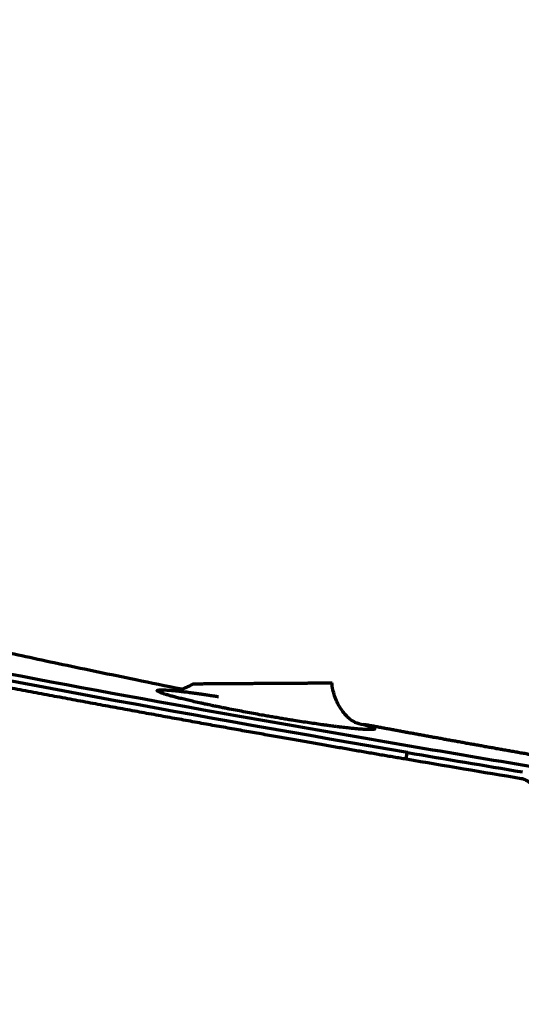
# Model space of a CAD drawing. Header units: millimetres. Extents: x -170 to 6906, y -2212 to 4257.
# Tile 421 of 440: x 5646 to 5704, y 3417 to 3531. Entities that reach past the tile are written whole.
import ezdxf

# ---------------------------------------------------------------- set-up
doc = ezdxf.new("R2010")
doc.units = ezdxf.units.MM
doc.layers.add('1', color=7, linetype='Continuous', true_color=0xffffff)
doc.styles.add('PC_TEXTSTYLE', font='ISOCP.SHX', dxfattribs={"width": 0.707, "bigfont": 'GBCBIG.SHX'})
doc.dimstyles.new('GB_DIMSTYLE', dxfattribs={"dimtxt": 50, "dimasz": 40, "dimexe": 1, "dimexo": 0, "dimgap": 1.5, "dimtad": 1, "dimdec": 1, "dimdsep": 46, "dimtxsty": 'PC_TEXTSTYLE', "dimcen": 0, "dimclrd": 256, "dimclrt": 3, "dimadec": 1, "dimazin": 2, "dimtp": 0.1, "dimtm": 0.1, "dimtfac": 0.71, "dimtdec": 1, "dimtmove": 0, "dimatfit": 3, "dimfxl": 1, "dimtfill": 1, "dimarcsym": 0})

# ---------------------------------------------------------------- blocks, each defined once
blk = doc.blocks.new('*D33')
at = {"color": 0, "lineweight": -2, "transparency": 16777216}
for p, q in [((4751.82, 3164.86), (4751.82, 3764.77)), ((5832.83, 3367.25), (5832.83, 3764.77))]:
    blk.add_line(p, q, dxfattribs=at)
at = {"lineweight": -2, "transparency": 16777216}
blk.add_line((4791.82, 3763.77), (5792.83, 3763.77), dxfattribs=at)
at = {"lineweight": 18, "transparency": 16777216}
for points in [[(4791.82, 3770.44), (4791.82, 3757.1), (4751.82, 3763.77)], [(5792.83, 3770.44), (5792.83, 3757.1), (5832.83, 3763.77)]]:
    blk.add_solid(points, dxfattribs=at)
at = {"layer": 'Defpoints', "color": 0, "lineweight": 18, "transparency": 16777216}
for p in [(5832.83, 3763.77), (5832.83, 3367.25), (4751.82, 3164.86)]:
    blk.add_point(p, dxfattribs=at)
at = {"color": 3, "lineweight": 18, "transparency": 16777216, "insert": (5292.33, 3790.27), "char_height": 50, "attachment_point": 5, "style": 'PC_TEXTSTYLE', "bg_fill": 3, "box_fill_scale": 1.1, "bg_fill_color": 256, "bg_fill_true_color": 13158600, "bg_fill_transparency": 0}
blk.add_mtext('1081', dxfattribs=at)
blk = doc.blocks.new('*D38')
at = {"color": 0, "lineweight": -2, "transparency": 16777216}
for p, q in [((4755.3, 4257.34), (6889.03, 4257.34)), ((4772.44, 1877.86), (6889.03, 1877.86))]:
    blk.add_line(p, q, dxfattribs=at)
at = {"lineweight": -2, "transparency": 16777216}
blk.add_line((6888.03, 1917.86), (6888.03, 4217.34), dxfattribs=at)
at = {"lineweight": 18, "transparency": 16777216}
for points in [[(6881.36, 4217.34), (6894.7, 4217.34), (6888.03, 4257.34)], [(6881.36, 1917.86), (6894.7, 1917.86), (6888.03, 1877.86)]]:
    blk.add_solid(points, dxfattribs=at)
at = {"layer": 'Defpoints', "color": 0, "lineweight": 18, "transparency": 16777216}
for p in [(4755.3, 4257.34), (6888.03, 4257.34), (4772.44, 1877.86)]:
    blk.add_point(p, dxfattribs=at)
at = {"color": 3, "lineweight": 18, "transparency": 16777216, "insert": (6861.53, 3067.6), "char_height": 50, "attachment_point": 5, "rotation": 90, "style": 'PC_TEXTSTYLE', "bg_fill": 3, "box_fill_scale": 1.1, "bg_fill_color": 256, "bg_fill_true_color": 13158600, "bg_fill_transparency": 0}
blk.add_mtext('2379.5', dxfattribs=at)

msp = doc.modelspace()

# ---------------------------------------------------------------- linework, layer by layer
at = {"lineweight": 18}
msp.add_arc((4755.3, 2404.86), 1852.47, 311.27438, 162.6537, dxfattribs=at)
at = {"layer": '1', "color": 0, "linetype": 'Continuous', "lineweight": 70}
for centre, major_axis, ratio, start_param, end_param in [((5686.93, 3455.46), (1.59, 5.79), 0.897415, 3.050991, 3.249101), ((5690.81, 3445.33), (-0.168, -0.986), 0.000176, 1.770775, 3.031545)]:
    msp.add_ellipse(centre, major_axis=major_axis, ratio=ratio, start_param=start_param, end_param=end_param, dxfattribs=at)
for points, knots in [([(5664.89, 3453.62), (5663.06, 3453.98), (5661.3, 3454.34), (5656.59, 3455.31), (5653.77, 3455.89), (5648.51, 3457.01), (5646.06, 3457.54), (5642.65, 3458.29), (5641.56, 3458.53), (5640, 3458.88), (5639.23, 3459.05), (5638.37, 3459.25), (5637.94, 3459.35), (5637.73, 3459.39), (5637.63, 3459.42), (5637.57, 3459.43), (5637.55, 3459.44), (5637.53, 3459.44), (5637.53, 3459.44), (5637.52, 3459.44), (5637.52, 3459.44), (5637.52, 3459.44), (5637.52, 3459.44), (5637.52, 3459.44), (5637.52, 3459.44), (5635.17, 3459.97), (5633.1, 3460.46), (5630.41, 3461.09), (5629.17, 3461.39), (5627.9, 3461.69), (5627.31, 3461.83), (5627.03, 3461.9), (5626.89, 3461.94), (5626.82, 3461.95), (5626.79, 3461.96), (5626.77, 3461.97), (5626.76, 3461.97), (5626.76, 3461.97), (5626.75, 3461.97), (5626.75, 3461.97), (5626.75, 3461.97), (5626.75, 3461.97), (5626.75, 3461.97), (5625.4, 3462.3), (5624.39, 3462.55), (5623.38, 3462.8), (5623.13, 3462.86), (5622.87, 3462.93), (5622.78, 3462.95), (5622.73, 3462.96), (5622.71, 3462.97), (5622.71, 3462.97)], [0, 0, 0, 0, 0.076092, 0.076092, 0.209528, 0.209528, 0.342963, 0.342963, 0.409681, 0.409681, 0.44304, 0.45972, 0.468059, 0.472229, 0.474314, 0.475357, 0.475878, 0.476138, 0.476269, 0.476334, 0.476367, 0.476383, 0.476391, 0.476391, 0.476399, 0.476399, 0.609835, 0.609835, 0.676553, 0.709912, 0.726591, 0.734931, 0.739101, 0.741186, 0.742228, 0.742749, 0.74301, 0.74314, 0.743206, 0.743238, 0.743254, 0.743254, 0.743271, 0.743271, 0.876706, 0.876706, 0.943424, 0.943424, 0.976783, 0.993463, 1, 1, 1, 1]), ([(5612.83, 3461.74), (5631.62, 3457.88), (5659.75, 3452.52), (5697.4, 3445.99), (5725.72, 3441.36), (5749.43, 3437.68), (5768.47, 3434.83), (5782.79, 3432.73), (5797.16, 3430.66), (5809.18, 3428.96), (5818.83, 3427.61), (5824.88, 3426.76), (5829.72, 3426.09), (5833.36, 3425.59), (5836.39, 3425.17), (5838.53, 3424.88), (5839.73, 3424.71), (5840.37, 3424.63), (5840.65, 3424.59)], [0, 0, 0, 0, 0.25, 0.375, 0.5, 0.625, 0.6875, 0.75, 0.8125, 0.875, 0.90625, 0.9375, 0.953125, 0.96875, 0.984375, 0.992187, 0.996094, 1, 1, 1, 1]), ([(5690.84, 3445.53), (5690.61, 3445.57), (5690.14, 3445.65), (5689.42, 3445.77), (5688.7, 3445.89), (5687.96, 3446.02), (5687.21, 3446.15), (5686.45, 3446.28), (5685.67, 3446.41), (5684.89, 3446.55), (5684.09, 3446.69), (5683.28, 3446.83), (5682.46, 3446.97), (5681.63, 3447.12), (5680.78, 3447.27), (5679.92, 3447.42), (5679.05, 3447.57), (5678.17, 3447.72), (5677.28, 3447.88), (5676.37, 3448.04), (5675.46, 3448.2), (5674.53, 3448.37), (5673.59, 3448.53), (5672.64, 3448.7), (5671.67, 3448.87), (5670.7, 3449.05), (5669.71, 3449.22), (5668.71, 3449.4), (5667.7, 3449.58), (5666.67, 3449.77), (5665.64, 3449.96), (5664.59, 3450.15), (5663.53, 3450.34), (5662.46, 3450.53), (5661.38, 3450.73), (5660.28, 3450.93), (5659.18, 3451.13), (5658.06, 3451.34), (5656.93, 3451.54), (5655.79, 3451.75), (5654.63, 3451.97), (5653.47, 3452.18), (5652.29, 3452.4), (5651.1, 3452.63), (5649.9, 3452.85), (5648.69, 3453.08), (5647.46, 3453.31), (5646.23, 3453.54), (5644.98, 3453.78), (5643.72, 3454.02), (5642.45, 3454.26), (5641.16, 3454.5), (5639.87, 3454.75), (5638.56, 3455), (5637.24, 3455.26), (5635.91, 3455.51), (5634.56, 3455.77), (5633.21, 3456.04), (5631.84, 3456.3), (5630.46, 3456.57), (5629.07, 3456.85), (5627.67, 3457.12), (5626.25, 3457.4), (5624.82, 3457.69), (5623.38, 3457.97), (5621.93, 3458.26), (5620.47, 3458.56), (5619.49, 3458.75), (5619, 3458.85)], [0, 0, 0, 0, 0.009747, 0.019662, 0.029743, 0.03999, 0.050404, 0.060985, 0.071732, 0.082645, 0.093725, 0.10497, 0.116382, 0.127961, 0.139705, 0.151615, 0.163691, 0.175934, 0.188342, 0.200916, 0.213655, 0.226561, 0.239632, 0.252869, 0.266272, 0.27984, 0.293574, 0.307474, 0.321539, 0.33577, 0.350167, 0.364729, 0.379457, 0.394351, 0.40941, 0.424635, 0.440026, 0.455583, 0.471306, 0.487195, 0.503249, 0.51947, 0.535858, 0.552411, 0.569131, 0.586017, 0.603071, 0.62029, 0.637677, 0.655231, 0.672952, 0.690841, 0.708897, 0.727121, 0.745513, 0.764073, 0.782801, 0.801698, 0.820764, 0.839999, 0.859403, 0.878977, 0.898721, 0.918635, 0.93872, 0.958975, 0.979402, 1, 1, 1, 1]), ([(5666.25, 3454.25), (5666.04, 3454.13), (5665.64, 3453.91), (5665.16, 3453.72), (5664.91, 3453.61), (5664.87, 3453.56), (5664.88, 3453.54)], [0, 0, 0, 0, 0.208881, 0.455984, 0.757131, 1, 1, 1, 1]), ([(5666.25, 3454.25), (5666.25, 3454.25), (5666.25, 3454.25), (5666.26, 3454.25), (5666.28, 3454.25), (5666.31, 3454.25), (5666.33, 3454.25), (5666.35, 3454.25), (5666.36, 3454.25), (5666.38, 3454.25), (5666.39, 3454.25), (5666.43, 3454.25), (5666.52, 3454.25), (5666.64, 3454.25), (5666.78, 3454.25), (5666.85, 3454.25), (5667.01, 3454.25), (5667.1, 3454.25), (5667.22, 3454.25), (5667.24, 3454.25), (5667.29, 3454.25), (5667.36, 3454.25), (5667.44, 3454.26), (5667.6, 3454.26), (5667.72, 3454.26), (5667.95, 3454.26), (5668.08, 3454.26), (5668.34, 3454.26), (5668.48, 3454.26), (5668.69, 3454.26), (5668.76, 3454.27), (5668.87, 3454.27), (5668.91, 3454.27), (5668.99, 3454.27), (5669.18, 3454.27), (5669.53, 3454.27), (5670.03, 3454.27), (5670.37, 3454.28), (5670.72, 3454.28), (5670.91, 3454.28), (5671.14, 3454.28), (5671.18, 3454.28), (5671.28, 3454.28), (5671.42, 3454.28), (5671.56, 3454.28), (5671.84, 3454.29), (5672.03, 3454.29), (5672.42, 3454.29), (5672.61, 3454.29), (5673, 3454.29), (5673.2, 3454.3), (5673.5, 3454.3), (5673.6, 3454.3), (5673.75, 3454.3), (5673.8, 3454.3), (5673.9, 3454.3), (5674.15, 3454.3), (5674.6, 3454.3), (5675.19, 3454.31), (5675.59, 3454.31), (5675.98, 3454.31), (5676.17, 3454.31), (5676.42, 3454.32), (5676.47, 3454.32), (5676.56, 3454.32), (5676.71, 3454.32), (5676.85, 3454.32), (5677.13, 3454.32), (5677.5, 3454.32), (5678.04, 3454.33), (5678.38, 3454.33), (5678.63, 3454.33), (5678.72, 3454.33), (5678.84, 3454.33), (5678.88, 3454.33), (5678.96, 3454.33), (5679.17, 3454.33), (5679.52, 3454.34), (5679.95, 3454.34), (5680.22, 3454.34), (5680.48, 3454.34), (5680.6, 3454.34), (5680.75, 3454.34), (5680.78, 3454.34), (5680.84, 3454.34), (5680.92, 3454.34), (5681, 3454.34), (5681.16, 3454.34), (5681.35, 3454.35), (5681.61, 3454.35), (5681.75, 3454.35), (5681.85, 3454.35), (5681.88, 3454.35), (5681.92, 3454.35), (5681.94, 3454.35), (5681.96, 3454.35), (5681.98, 3454.35), (5682.04, 3454.35), (5682.08, 3454.35), (5682.16, 3454.35), (5682.18, 3454.35), (5682.23, 3454.35), (5682.24, 3454.35), (5682.25, 3454.35), (5682.25, 3454.35)], [0, 0, 0, 0, 0.015415, 0.015415, 0.039174, 0.039174, 0.051053, 0.051053, 0.056993, 0.056993, 0.062932, 0.062932, 0.086691, 0.110449, 0.110449, 0.134207, 0.134207, 0.157966, 0.157966, 0.163905, 0.163905, 0.169845, 0.181724, 0.181724, 0.205483, 0.205483, 0.229241, 0.229241, 0.252999, 0.252999, 0.264879, 0.264879, 0.270818, 0.270818, 0.276758, 0.300516, 0.324274, 0.348033, 0.348033, 0.371791, 0.371791, 0.377731, 0.377731, 0.38367, 0.39555, 0.39555, 0.419308, 0.419308, 0.443066, 0.443066, 0.466825, 0.466825, 0.478704, 0.478704, 0.484644, 0.484644, 0.490583, 0.514342, 0.5381, 0.561858, 0.561858, 0.585617, 0.585617, 0.591556, 0.591556, 0.597496, 0.609375, 0.609375, 0.633134, 0.656892, 0.68065, 0.68065, 0.692529, 0.692529, 0.698469, 0.698469, 0.704409, 0.728167, 0.751925, 0.775684, 0.775684, 0.799442, 0.799442, 0.805382, 0.805382, 0.811321, 0.823201, 0.823201, 0.846959, 0.870717, 0.894476, 0.894476, 0.906355, 0.906355, 0.912295, 0.912295, 0.918234, 0.918234, 0.941993, 0.941993, 0.965751, 0.965751, 0.989509, 1, 1, 1, 1]), ([(5684.9, 3449.82), (5684.63, 3449.93), (5684.09, 3450.32), (5683.2, 3451.38), (5682.52, 3452.78), (5682.31, 3453.81), (5682.25, 3454.35)], [0, 0, 0, 0, 0.260946, 0.517515, 0.765487, 1, 1, 1, 1]), ([(5685.91, 3449.55), (5685.92, 3449.55), (5685.94, 3449.54), (5685.96, 3449.54), (5685.99, 3449.53), (5686.01, 3449.52), (5686.04, 3449.52), (5686.06, 3449.51), (5686.08, 3449.5), (5686.11, 3449.5), (5686.13, 3449.49), (5686.15, 3449.48), (5686.17, 3449.48), (5686.2, 3449.47), (5686.22, 3449.47), (5686.24, 3449.46), (5686.26, 3449.45), (5686.28, 3449.45), (5686.3, 3449.44), (5686.32, 3449.43), (5686.34, 3449.43), (5686.36, 3449.42), (5686.38, 3449.42), (5686.4, 3449.41), (5686.42, 3449.4), (5686.44, 3449.4), (5686.46, 3449.39), (5686.48, 3449.39), (5686.5, 3449.38), (5686.52, 3449.37), (5686.54, 3449.37), (5686.55, 3449.36), (5686.57, 3449.36), (5686.59, 3449.35), (5686.61, 3449.35), (5686.62, 3449.34), (5686.64, 3449.33), (5686.66, 3449.33), (5686.67, 3449.32), (5686.69, 3449.32), (5686.7, 3449.31), (5686.72, 3449.31), (5686.73, 3449.3), (5686.75, 3449.3), (5686.76, 3449.29), (5686.78, 3449.29), (5686.79, 3449.28), (5686.81, 3449.28), (5686.82, 3449.27), (5686.83, 3449.27), (5686.85, 3449.26), (5686.86, 3449.26), (5686.87, 3449.25), (5686.88, 3449.25), (5686.9, 3449.24), (5686.91, 3449.24), (5686.92, 3449.23), (5686.93, 3449.23), (5686.94, 3449.22), (5686.96, 3449.22), (5686.97, 3449.21), (5686.98, 3449.21), (5686.99, 3449.2), (5687, 3449.2), (5687.01, 3449.19), (5687.02, 3449.19), (5687.03, 3449.18), (5687.07, 3449.16), (5687.14, 3449.12), (5687.19, 3449.08), (5687.21, 3449.04), (5687.17, 3449), (5687.1, 3448.98), (5686.98, 3448.96), (5686.82, 3448.95), (5686.61, 3448.95), (5686.37, 3448.95), (5686.06, 3448.97), (5685.67, 3448.99), (5685.2, 3449.03), (5684.68, 3449.08), (5684.18, 3449.13), (5683.73, 3449.18), (5683.36, 3449.22), (5682.98, 3449.27), (5682.57, 3449.32), (5682.16, 3449.38), (5681.73, 3449.43), (5681.17, 3449.51), (5680.48, 3449.61), (5679.64, 3449.73), (5678.77, 3449.86), (5677.97, 3449.99), (5677.26, 3450.1), (5676.65, 3450.2), (5676.03, 3450.31), (5675.4, 3450.41), (5674.77, 3450.52), (5674.03, 3450.65), (5673.19, 3450.81), (5672.25, 3450.98), (5671.33, 3451.15), (5670.58, 3451.3), (5669.99, 3451.41), (5669.55, 3451.5), (5669.12, 3451.59), (5668.7, 3451.67), (5668.29, 3451.76), (5667.88, 3451.85), (5667.48, 3451.93), (5666.96, 3452.04), (5666.34, 3452.18), (5665.64, 3452.34), (5665.01, 3452.49), (5664.43, 3452.64), (5663.91, 3452.77), (5663.45, 3452.9), (5663.06, 3453.01), (5662.72, 3453.12), (5662.46, 3453.22), (5662.26, 3453.3), (5662.12, 3453.38), (5662.04, 3453.46), (5662.1, 3453.53), (5662.37, 3453.55), (5662.72, 3453.55), (5663.03, 3453.54), (5663.41, 3453.51), (5663.84, 3453.48), (5664.33, 3453.43), (5664.87, 3453.37), (5665.46, 3453.3), (5665.91, 3453.24), (5666.18, 3453.2), (5666.26, 3453.19), (5666.34, 3453.18), (5666.42, 3453.17), (5666.5, 3453.16), (5666.58, 3453.15), (5666.66, 3453.14), (5666.74, 3453.12), (5666.82, 3453.11), (5666.9, 3453.1), (5666.99, 3453.09), (5667.07, 3453.08), (5667.15, 3453.07), (5667.24, 3453.05), (5667.32, 3453.04), (5667.41, 3453.03), (5667.5, 3453.02), (5667.58, 3453.01), (5667.67, 3452.99), (5667.76, 3452.98), (5667.84, 3452.97), (5667.93, 3452.95), (5668.02, 3452.94), (5668.11, 3452.93), (5668.2, 3452.91), (5668.29, 3452.9), (5668.38, 3452.89), (5668.47, 3452.87), (5668.57, 3452.86), (5668.66, 3452.84), (5668.75, 3452.83), (5668.84, 3452.82), (5668.94, 3452.8), (5669.03, 3452.79), (5669.09, 3452.78), (5669.13, 3452.77)], [0, 0, 0, 0, 0.000948, 0.001896, 0.002844, 0.003791, 0.004738, 0.005685, 0.006632, 0.007578, 0.008524, 0.00947, 0.010416, 0.011362, 0.012307, 0.013252, 0.014198, 0.015143, 0.016088, 0.017033, 0.017978, 0.018924, 0.019869, 0.020814, 0.021759, 0.022704, 0.02365, 0.024595, 0.025541, 0.026487, 0.027433, 0.028379, 0.029325, 0.030272, 0.031219, 0.032166, 0.033113, 0.034061, 0.035009, 0.035957, 0.036906, 0.037855, 0.038805, 0.039755, 0.040705, 0.041656, 0.042607, 0.043559, 0.044511, 0.045464, 0.046417, 0.047371, 0.048326, 0.049281, 0.050236, 0.051193, 0.05215, 0.053107, 0.054065, 0.055025, 0.055984, 0.056945, 0.057906, 0.058868, 0.059831, 0.060795, 0.061759, 0.062724, 0.075287, 0.087767, 0.100204, 0.112642, 0.125119, 0.137555, 0.149978, 0.162431, 0.174953, 0.187586, 0.203386, 0.219026, 0.234586, 0.250147, 0.259085, 0.267987, 0.276868, 0.285742, 0.294625, 0.303532, 0.312479, 0.328223, 0.34383, 0.359386, 0.374976, 0.385434, 0.395848, 0.406245, 0.416651, 0.427094, 0.437598, 0.45334, 0.468915, 0.484417, 0.499936, 0.507714, 0.51548, 0.523245, 0.531023, 0.538825, 0.546663, 0.554549, 0.562495, 0.578313, 0.593941, 0.609475, 0.625012, 0.640468, 0.655964, 0.671594, 0.687447, 0.703181, 0.718838, 0.7345, 0.75025, 0.781432, 0.812916, 0.82859, 0.844179, 0.859751, 0.875378, 0.891118, 0.906678, 0.922135, 0.937565, 0.939386, 0.941203, 0.943016, 0.944826, 0.946633, 0.948437, 0.950238, 0.952036, 0.953831, 0.955624, 0.957414, 0.959202, 0.960988, 0.962772, 0.964553, 0.966333, 0.968112, 0.969889, 0.971664, 0.973439, 0.975212, 0.976984, 0.978756, 0.980526, 0.982297, 0.984066, 0.985836, 0.987605, 0.989375, 0.991145, 0.992914, 0.994685, 0.996456, 0.998227, 1, 1, 1, 1]), ([(5770, 3435.55), (5769.87, 3435.57), (5769.6, 3435.61), (5769.21, 3435.67), (5768.81, 3435.73), (5768.41, 3435.79), (5768.01, 3435.85), (5767.62, 3435.91), (5767.22, 3435.97), (5766.82, 3436.03), (5766.43, 3436.09), (5766.03, 3436.15), (5765.64, 3436.21), (5765.25, 3436.27), (5764.85, 3436.33), (5764.46, 3436.39), (5764.07, 3436.45), (5763.68, 3436.51), (5763.29, 3436.57), (5762.9, 3436.63), (5762.51, 3436.69), (5762.12, 3436.75), (5761.73, 3436.81), (5761.34, 3436.87), (5760.95, 3436.93), (5760.57, 3436.98), (5760.18, 3437.04), (5759.79, 3437.1), (5759.41, 3437.16), (5759.02, 3437.22), (5758.64, 3437.28), (5758.26, 3437.34), (5757.87, 3437.4), (5757.49, 3437.46), (5757.11, 3437.52), (5756.73, 3437.58), (5756.34, 3437.64), (5755.96, 3437.69), (5755.58, 3437.75), (5755.2, 3437.81), (5754.82, 3437.87), (5754.45, 3437.93), (5754.07, 3437.99), (5753.69, 3438.05), (5753.31, 3438.11), (5752.94, 3438.17), (5752.56, 3438.22), (5752.19, 3438.28), (5751.81, 3438.34), (5751.44, 3438.4), (5751.06, 3438.46), (5750.69, 3438.52), (5750.32, 3438.58), (5749.95, 3438.63), (5749.58, 3438.69), (5749.2, 3438.75), (5748.83, 3438.81), (5748.46, 3438.87), (5748.09, 3438.93), (5747.73, 3438.98), (5747.36, 3439.04), (5746.99, 3439.1), (5746.62, 3439.16), (5746.26, 3439.22), (5745.89, 3439.27), (5745.52, 3439.33), (5745.16, 3439.39), (5744.8, 3439.45), (5744.43, 3439.51), (5744.07, 3439.56), (5743.71, 3439.62), (5743.34, 3439.68), (5742.98, 3439.74), (5742.62, 3439.79), (5742.26, 3439.85), (5741.9, 3439.91), (5741.54, 3439.97), (5741.18, 3440.02), (5740.82, 3440.08), (5740.46, 3440.14), (5740.11, 3440.2), (5739.75, 3440.25), (5739.39, 3440.31), (5739.04, 3440.37), (5738.68, 3440.43), (5738.33, 3440.48), (5737.97, 3440.54), (5737.62, 3440.6), (5737.27, 3440.65), (5736.91, 3440.71), (5736.56, 3440.77), (5736.21, 3440.83), (5735.86, 3440.88), (5735.51, 3440.94), (5735.16, 3441), (5734.81, 3441.05), (5734.46, 3441.11), (5734.11, 3441.17), (5733.77, 3441.22), (5733.42, 3441.28), (5733.07, 3441.34), (5732.73, 3441.39), (5732.38, 3441.45), (5732.04, 3441.51), (5731.69, 3441.56), (5731.35, 3441.62), (5731, 3441.68), (5730.66, 3441.73), (5730.32, 3441.79), (5729.98, 3441.84), (5729.64, 3441.9), (5729.29, 3441.96), (5728.95, 3442.01), (5728.62, 3442.07), (5728.28, 3442.12), (5727.94, 3442.18), (5727.6, 3442.24), (5727.26, 3442.29), (5726.93, 3442.35), (5726.59, 3442.4), (5726.25, 3442.46), (5725.92, 3442.52), (5725.58, 3442.57), (5725.25, 3442.63), (5724.92, 3442.68), (5724.58, 3442.74), (5724.25, 3442.79), (5723.92, 3442.85), (5723.59, 3442.9), (5723.26, 3442.96), (5722.93, 3443.02), (5722.6, 3443.07), (5722.27, 3443.13), (5721.94, 3443.18), (5721.61, 3443.24), (5721.28, 3443.29), (5720.96, 3443.35), (5720.63, 3443.4), (5720.3, 3443.46), (5719.98, 3443.51), (5719.65, 3443.57), (5719.33, 3443.62), (5719, 3443.68), (5718.68, 3443.73), (5718.36, 3443.79), (5718.04, 3443.84), (5717.71, 3443.9), (5717.39, 3443.95), (5717.07, 3444), (5716.75, 3444.06), (5716.43, 3444.11), (5716.11, 3444.17), (5715.8, 3444.22), (5715.48, 3444.28), (5715.16, 3444.33), (5714.84, 3444.38), (5714.53, 3444.44), (5714.21, 3444.49), (5713.9, 3444.55), (5713.58, 3444.6), (5713.27, 3444.66), (5712.96, 3444.71), (5712.64, 3444.76), (5712.33, 3444.82), (5712.02, 3444.87), (5711.71, 3444.92), (5711.4, 3444.98), (5711.09, 3445.03), (5710.78, 3445.09), (5710.47, 3445.14), (5710.16, 3445.19), (5709.85, 3445.25), (5709.54, 3445.3), (5709.24, 3445.35), (5708.93, 3445.41), (5708.62, 3445.46), (5708.32, 3445.51), (5708.01, 3445.57), (5707.71, 3445.62), (5707.41, 3445.67), (5707.1, 3445.72), (5706.8, 3445.78), (5706.5, 3445.83), (5706.2, 3445.88), (5705.9, 3445.94), (5705.59, 3445.99), (5705.29, 3446.04), (5705, 3446.09), (5704.7, 3446.15), (5704.4, 3446.2), (5704.1, 3446.25), (5703.8, 3446.3), (5703.51, 3446.36), (5703.21, 3446.41), (5702.92, 3446.46), (5702.62, 3446.51), (5702.33, 3446.57), (5702.03, 3446.62), (5701.74, 3446.67), (5701.45, 3446.72), (5701.15, 3446.77), (5700.86, 3446.83), (5700.57, 3446.88), (5700.28, 3446.93), (5699.99, 3446.98), (5699.7, 3447.03), (5699.41, 3447.09), (5699.12, 3447.14), (5698.83, 3447.19), (5698.55, 3447.24), (5698.26, 3447.29), (5697.97, 3447.34), (5697.69, 3447.39), (5697.4, 3447.45), (5697.12, 3447.5), (5696.83, 3447.55), (5696.55, 3447.6), (5696.27, 3447.65), (5695.99, 3447.7), (5695.7, 3447.75), (5695.42, 3447.8), (5695.14, 3447.85), (5694.86, 3447.91), (5694.58, 3447.96), (5694.3, 3448.01), (5694.02, 3448.06), (5693.74, 3448.11), (5693.47, 3448.16), (5693.19, 3448.21), (5692.91, 3448.26), (5692.64, 3448.31), (5692.36, 3448.36), (5692.09, 3448.41), (5691.81, 3448.46), (5691.54, 3448.51), (5691.27, 3448.56), (5690.99, 3448.61), (5690.72, 3448.66), (5690.45, 3448.71), (5690.18, 3448.76), (5689.91, 3448.81), (5689.64, 3448.86), (5689.37, 3448.91), (5689.1, 3448.96), (5688.83, 3449.01), (5688.56, 3449.06), (5688.3, 3449.11), (5688.03, 3449.16), (5687.76, 3449.21), (5687.5, 3449.26), (5687.23, 3449.31), (5686.97, 3449.36), (5686.7, 3449.4), (5686.44, 3449.45), (5686.18, 3449.5), (5686, 3449.53), (5685.91, 3449.55)], [0, 0, 0, 0, 0.004687, 0.009368, 0.014044, 0.018713, 0.023376, 0.028033, 0.032683, 0.037328, 0.041967, 0.0466, 0.051227, 0.055847, 0.060462, 0.06507, 0.069673, 0.074269, 0.07886, 0.083444, 0.088022, 0.092595, 0.097161, 0.101721, 0.106275, 0.110823, 0.115365, 0.119901, 0.124431, 0.128955, 0.133473, 0.137985, 0.142491, 0.146991, 0.151485, 0.155972, 0.160454, 0.16493, 0.169399, 0.173863, 0.178321, 0.182772, 0.187218, 0.191658, 0.196091, 0.200519, 0.20494, 0.209356, 0.213765, 0.218169, 0.222566, 0.226958, 0.231343, 0.235723, 0.240096, 0.244463, 0.248825, 0.25318, 0.25753, 0.261873, 0.266211, 0.270542, 0.274867, 0.279187, 0.2835, 0.287808, 0.292109, 0.296405, 0.300694, 0.304978, 0.309255, 0.313527, 0.317792, 0.322052, 0.326305, 0.330553, 0.334795, 0.33903, 0.34326, 0.347484, 0.351702, 0.355913, 0.360119, 0.364319, 0.368513, 0.372701, 0.376883, 0.381059, 0.385229, 0.389393, 0.393551, 0.397703, 0.40185, 0.40599, 0.410124, 0.414253, 0.418375, 0.422492, 0.426602, 0.430707, 0.434806, 0.438899, 0.442986, 0.447066, 0.451141, 0.455211, 0.459274, 0.463331, 0.467382, 0.471428, 0.475467, 0.479501, 0.483528, 0.48755, 0.491566, 0.495576, 0.49958, 0.503578, 0.507571, 0.511557, 0.515537, 0.519512, 0.523481, 0.527444, 0.5314, 0.535351, 0.539297, 0.543236, 0.547169, 0.551097, 0.555019, 0.558934, 0.562844, 0.566748, 0.570647, 0.574539, 0.578425, 0.582306, 0.586181, 0.59005, 0.593913, 0.59777, 0.601622, 0.605467, 0.609307, 0.613141, 0.616969, 0.620791, 0.624608, 0.628418, 0.632223, 0.636022, 0.639815, 0.643602, 0.647384, 0.65116, 0.65493, 0.658694, 0.662452, 0.666205, 0.669951, 0.673692, 0.677428, 0.681157, 0.684881, 0.688598, 0.692311, 0.696017, 0.699717, 0.703412, 0.707101, 0.710784, 0.714462, 0.718134, 0.7218, 0.72546, 0.729114, 0.732763, 0.736406, 0.740044, 0.743675, 0.747301, 0.750921, 0.754536, 0.758144, 0.761747, 0.765345, 0.768936, 0.772522, 0.776102, 0.779677, 0.783246, 0.786809, 0.790366, 0.793918, 0.797464, 0.801004, 0.804539, 0.808068, 0.811592, 0.815109, 0.818622, 0.822128, 0.825629, 0.829124, 0.832614, 0.836098, 0.839576, 0.843048, 0.846516, 0.849977, 0.853433, 0.856883, 0.860328, 0.863767, 0.8672, 0.870628, 0.87405, 0.877467, 0.880878, 0.884283, 0.887683, 0.891078, 0.894466, 0.89785, 0.901227, 0.9046, 0.907966, 0.911327, 0.914683, 0.918033, 0.921377, 0.924716, 0.92805, 0.931378, 0.9347, 0.938017, 0.941328, 0.944634, 0.947935, 0.95123, 0.954519, 0.957803, 0.961082, 0.964355, 0.967623, 0.970885, 0.974142, 0.977393, 0.980639, 0.983879, 0.987114, 0.990344, 0.993568, 0.996787, 1, 1, 1, 1]), ([(5705.83, 3441.26), (5705.83, 3441.27), (5705.83, 3441.28), (5705.83, 3441.31), (5705.83, 3441.33), (5705.83, 3441.35), (5705.83, 3441.37), (5705.82, 3441.39), (5705.82, 3441.41), (5705.82, 3441.43), (5705.82, 3441.46), (5705.82, 3441.48), (5705.81, 3441.5), (5705.81, 3441.52), (5705.81, 3441.54), (5705.81, 3441.56), (5705.8, 3441.58), (5705.8, 3441.6), (5705.79, 3441.62), (5705.79, 3441.65), (5705.79, 3441.67), (5705.78, 3441.69), (5705.78, 3441.71), (5705.77, 3441.73), (5705.77, 3441.75), (5705.76, 3441.77), (5705.76, 3441.79), (5705.75, 3441.81), (5705.75, 3441.83), (5705.74, 3441.85), (5705.73, 3441.87), (5705.73, 3441.89), (5705.72, 3441.91), (5705.71, 3441.93), (5705.71, 3441.95), (5705.7, 3441.97), (5705.69, 3441.99), (5705.68, 3442.01), (5705.67, 3442.03), (5705.67, 3442.05), (5705.66, 3442.07), (5705.65, 3442.09), (5705.64, 3442.11), (5705.63, 3442.13), (5705.62, 3442.14), (5705.61, 3442.16), (5705.6, 3442.18), (5705.59, 3442.2), (5705.58, 3442.22), (5705.57, 3442.24), (5705.56, 3442.26), (5705.55, 3442.28), (5705.54, 3442.3), (5705.53, 3442.31), (5705.52, 3442.33), (5705.5, 3442.35), (5705.49, 3442.37), (5705.48, 3442.39), (5705.47, 3442.41), (5705.45, 3442.43), (5705.44, 3442.44), (5705.43, 3442.46), (5705.42, 3442.48), (5705.4, 3442.5), (5705.39, 3442.52), (5705.37, 3442.53), (5705.36, 3442.55), (5705.34, 3442.57), (5705.32, 3442.6), (5705.29, 3442.64), (5705.26, 3442.67), (5705.23, 3442.7), (5705.2, 3442.73), (5705.17, 3442.76), (5705.14, 3442.79), (5705.11, 3442.82), (5705.08, 3442.84), (5705.05, 3442.87), (5705.02, 3442.89), (5704.99, 3442.92), (5704.96, 3442.94), (5704.92, 3442.97), (5704.89, 3442.99), (5704.86, 3443.01), (5704.82, 3443.03), (5704.79, 3443.05), (5704.75, 3443.07), (5704.72, 3443.09), (5704.68, 3443.11), (5704.65, 3443.13), (5704.61, 3443.14), (5704.58, 3443.16), (5704.54, 3443.17), (5704.5, 3443.19), (5704.47, 3443.2), (5704.43, 3443.21), (5704.39, 3443.23), (5704.35, 3443.24), (5704.31, 3443.25), (5704.27, 3443.26), (5704.23, 3443.26), (5704.19, 3443.27), (5704.17, 3443.28), (5704.15, 3443.28)], [0, 0, 0, 0, 0.007769, 0.015516, 0.023243, 0.030949, 0.038637, 0.046305, 0.053956, 0.061589, 0.069207, 0.076809, 0.084396, 0.091969, 0.09953, 0.107078, 0.114614, 0.12214, 0.129656, 0.137163, 0.144662, 0.152153, 0.159638, 0.167117, 0.174591, 0.182061, 0.189528, 0.196992, 0.204455, 0.211917, 0.219379, 0.226842, 0.234307, 0.241774, 0.249245, 0.25672, 0.2642, 0.271685, 0.279178, 0.286678, 0.294187, 0.301705, 0.309232, 0.316771, 0.324321, 0.331884, 0.339459, 0.347049, 0.354654, 0.362274, 0.369911, 0.377565, 0.385236, 0.392927, 0.400637, 0.408367, 0.416118, 0.423891, 0.431686, 0.439505, 0.447347, 0.455214, 0.463106, 0.471025, 0.47897, 0.486942, 0.494943, 0.502973, 0.518325, 0.533544, 0.548635, 0.563604, 0.578455, 0.593194, 0.607827, 0.62236, 0.636798, 0.651147, 0.665414, 0.679604, 0.693724, 0.70778, 0.721778, 0.735726, 0.749629, 0.763494, 0.777329, 0.791139, 0.804932, 0.818714, 0.832493, 0.846274, 0.860065, 0.873873, 0.887705, 0.901567, 0.915465, 0.929407, 0.9434, 0.957449, 0.971561, 0.985743, 1, 1, 1, 1])]:
    msp.add_open_spline(points, degree=3, knots=knots, dxfattribs=at)
for points in [[(5690.98, 3446.31), (5666.97, 3450.41), (5643.02, 3454.81), (5619.15, 3459.63)], [(5690.98, 3446.31), (5695.41, 3445.55), (5699.84, 3444.81), (5704.29, 3444.07)], [(5704.15, 3443.28), (5699.71, 3444.02), (5695.27, 3444.77), (5690.84, 3445.53)]]:
    msp.add_open_spline(points, degree=3, dxfattribs=at)

# ---------------------------------------------------------------- next in the draw order: dimensions: what is measured, and where the dimension line sits
at = {"lineweight": 18}
dim = msp.add_linear_dim(base=(5832.83, 3763.77), p1=(4751.82, 3164.86), p2=(5832.83, 3367.25), dimstyle='GB_DIMSTYLE', dxfattribs=at)
dim.commit()
dim.dimension.update_dxf_attribs({"geometry": '*D33', "text_midpoint": (5292.33, 3790.27)})

# ---------------------------------------------------------------- next in the draw order: dimensions: what is measured, and where the dimension line sits
dim = msp.add_linear_dim(base=(6888.03, 4257.34), p1=(4772.44, 1877.86), p2=(4755.3, 4257.34), angle=90, dimstyle='GB_DIMSTYLE', dxfattribs=at)
dim.commit()
dim.dimension.update_dxf_attribs({"geometry": '*D38', "text_midpoint": (6861.53, 3067.6)})

doc.saveas('drawing.dxf')
